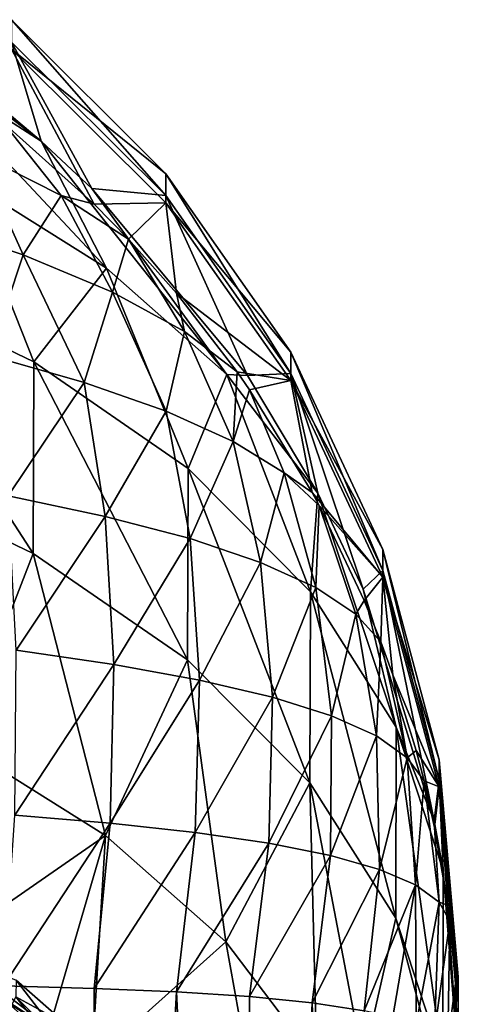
# Model space of a CAD drawing. Header units: metres. Extents: x -90 to 90, y -173 to 74.
# Tile 519 of 564: x 79.29 to 83.5, y 1.74 to 11.19. Entities that reach past the tile are written whole.
import ezdxf

# ---------------------------------------------------------------- set-up
doc = ezdxf.new("R2010")
doc.units = ezdxf.units.M
doc.layers.add('solid_509418_01', color=7, linetype='CONTINUOUS')

msp = doc.modelspace()

# ---------------------------------------------------------------- linework, layer by layer
at = {"layer": 'solid_509418_01'}
for points in [[(79.213448, 11.191302, -0.435938), (79.213448, 10.977076, 5.763419), (80.692535, 9.502122, 5.652987)], [(80.692535, 9.712244, -0.427585), (79.213448, 11.191302, -0.435938), (80.692535, 9.502122, 5.652987)], [(79.213448, 10.90707, -6.63248), (79.213448, 11.191302, -0.435938), (80.692535, 9.712244, -0.427585)], [(78.163567, 11.04458, 12.041002), (79.497314, 10.023823, 11.881472), (79.109955, 10.35156, 11.932693)], [(78.203087, 10.854092, 12.859358), (79.497314, 10.023823, 11.881472), (78.163567, 11.04458, 12.041002)], [(79.109955, 10.35156, 11.932693), (79.497314, 10.023823, 11.881472), (79.213448, 10.977076, 5.763419)], [(79.98304, 9.570178, 11.810574), (80.692535, 9.502122, 5.652987), (79.213448, 10.977076, 5.763419)], [(79.497314, 10.023823, 11.881472), (79.98304, 9.570178, 11.810574), (79.213448, 10.977076, 5.763419)], [(80.006721, 9.421069, -12.584636), (79.134842, 10.200068, -12.741147), (79.213448, 10.90707, -6.63248)], [(80.692535, 9.433457, -6.505395), (79.213448, 10.90707, -6.63248), (80.692535, 9.712244, -0.427585)], [(80.006721, 9.421069, -12.584636), (79.213448, 10.90707, -6.63248), (80.692535, 9.433457, -6.505395)], [(78.203087, 10.854092, 12.859358), (80.124458, 8.806088, 13.895493), (79.497314, 10.023823, 11.881472)], [(78.203087, 10.854092, 12.859358), (78.72049, 9.686727, 14.924452), (80.124458, 8.806088, 13.895493)], [(79.689789, 9.50421, -13.591054), (78.882767, 9.908507, -14.537856), (79.134842, 10.200068, -12.741147)], [(79.689789, 9.50421, -13.591054), (79.134842, 10.200068, -12.741147), (80.006721, 9.421069, -12.584636)], [(81.278206, 7.783297, 12.700437), (79.98304, 9.570178, 11.810574), (79.497314, 10.023823, 11.881472)], [(81.278206, 7.783297, 12.700437), (79.497314, 10.023823, 11.881472), (80.124458, 8.806088, 13.895493)], [(79.323418, 8.933438, -15.67548), (78.325478, 9.270629, -16.57098), (78.882767, 9.908507, -14.537856)], [(79.323418, 8.933438, -15.67548), (78.882767, 9.908507, -14.537856), (79.689789, 9.50421, -13.591054)], [(78.72049, 9.686727, 14.924452), (77.684486, 8.741632, 17.474319), (79.426346, 7.906672, 16.49873)], [(80.124458, 8.806088, 13.895493), (78.72049, 9.686727, 14.924452), (79.426346, 7.906672, 16.49873)], [(80.692535, 9.712244, -0.427585), (80.692535, 9.502122, 5.652987), (81.892303, 7.793453, 5.525055)], [(81.892303, 7.99882, -0.417908), (80.692535, 9.712244, -0.427585), (81.892303, 7.793453, 5.525055)], [(80.692535, 9.433457, -6.505395), (80.692535, 9.712244, -0.427585), (81.892303, 7.99882, -0.417908)], [(79.98304, 9.570178, 11.810574), (81.476288, 7.773325, 11.529751), (80.692535, 9.502122, 5.652987)], [(81.278206, 7.783297, 12.700437), (81.476288, 7.773325, 11.529751), (79.98304, 9.570178, 11.810574)], [(80.182251, 8.574891, -14.627428), (79.323418, 8.933438, -15.67548), (79.689789, 9.50421, -13.591054)], [(79.689789, 9.50421, -13.591054), (80.006721, 9.421069, -12.584636), (80.334923, 9.084767, -12.514923)], [(80.182251, 8.574891, -14.627428), (79.689789, 9.50421, -13.591054), (80.334923, 9.084767, -12.514923)], [(81.476288, 7.773325, 11.529751), (81.892303, 7.793453, 5.525055), (80.692535, 9.502122, 5.652987)], [(80.334923, 9.084767, -12.514923), (80.006721, 9.421069, -12.584636), (80.692535, 9.433457, -6.505395)], [(80.795837, 8.563936, -12.404115), (80.334923, 9.084767, -12.514923), (80.692535, 9.433457, -6.505395)], [(81.892303, 7.726343, -6.358173), (80.692535, 9.433457, -6.505395), (81.892303, 7.99882, -0.417908)], [(80.795837, 8.563936, -12.404115), (80.692535, 9.433457, -6.505395), (81.892303, 7.726343, -6.358173)], [(78.999184, 7.966214, -17.343468), (78.325478, 9.270629, -16.57098), (79.323418, 8.933438, -15.67548)], [(80.87188, 8.197803, -13.468131), (80.182251, 8.574891, -14.627428), (80.334923, 9.084767, -12.514923)], [(80.87188, 8.197803, -13.468131), (80.334923, 9.084767, -12.514923), (80.795837, 8.563936, -12.404115)], [(79.909546, 7.706146, -16.427341), (78.999184, 7.966214, -17.343468), (79.323418, 8.933438, -15.67548)], [(79.909546, 7.706146, -16.427341), (79.323418, 8.933438, -15.67548), (80.182251, 8.574891, -14.627428)], [(80.124458, 8.806088, 13.895493), (79.426346, 7.906672, 16.49873), (80.907799, 6.880981, 15.300287)], [(81.278206, 7.783297, 12.700437), (80.124458, 8.806088, 13.895493), (80.907799, 6.880981, 15.300287)], [(77.684486, 8.741632, 17.474319), (77.679283, 6.900145, 19.052618), (79.420204, 6.066545, 18.078619)], [(79.426346, 7.906672, 16.49873), (77.684486, 8.741632, 17.474319), (79.420204, 6.066545, 18.078619)], [(80.69548, 7.430881, -15.398252), (79.909546, 7.706146, -16.427341), (80.182251, 8.574891, -14.627428)], [(80.69548, 7.430881, -15.398252), (80.182251, 8.574891, -14.627428), (80.87188, 8.197803, -13.468131)], [(81.37616, 7.808559, -12.238086), (80.795837, 8.563936, -12.404115), (81.892303, 7.726343, -6.358173)], [(80.87188, 8.197803, -13.468131), (80.795837, 8.563936, -12.404115), (81.37616, 7.808559, -12.238086)], [(81.337929, 7.141278, -14.287034), (80.69548, 7.430881, -15.398252), (80.87188, 8.197803, -13.468131)], [(81.337929, 7.141278, -14.287034), (80.87188, 8.197803, -13.468131), (81.37616, 7.808559, -12.238086)], [(79.179512, 6.620296, -18.271757), (78.999184, 7.966214, -17.343468), (79.909546, 7.706146, -16.427341)], [(81.892303, 7.99882, -0.417908), (81.892303, 7.793453, 5.525055), (82.776314, 5.902987, 5.383512)], [(82.776314, 6.103092, -0.407202), (81.892303, 7.99882, -0.417908), (82.776314, 5.902987, 5.383512)], [(81.892303, 7.726343, -6.358173), (81.892303, 7.99882, -0.417908), (82.776314, 6.103092, -0.407202)], [(79.426346, 7.906672, 16.49873), (79.420204, 6.066545, 18.078619), (80.901352, 5.042446, 16.882036)], [(80.907799, 6.880981, 15.300287), (79.426346, 7.906672, 16.49873), (80.901352, 5.042446, 16.882036)], [(81.278206, 7.783297, 12.700437), (80.907799, 6.880981, 15.300287), (82.080185, 5.69826, 13.918365)], [(81.278206, 7.783297, 12.700437), (82.151482, 6.645001, 11.353409), (81.476288, 7.773325, 11.529751)], [(81.278206, 7.783297, 12.700437), (82.080185, 5.69826, 13.918365), (82.151482, 6.645001, 11.353409)], [(81.337929, 7.141278, -14.287034), (81.37616, 7.808559, -12.238086), (81.494766, 7.637429, -12.199489)], [(81.494766, 7.637429, -12.199489), (81.37616, 7.808559, -12.238086), (81.892303, 7.726343, -6.358173)], [(81.476288, 7.773325, 11.529751), (82.151482, 6.645001, 11.353409), (81.892303, 7.793453, 5.525055)], [(82.585938, 5.723052, 11.209321), (82.776314, 5.902987, 5.383512), (81.892303, 7.793453, 5.525055)], [(82.151482, 6.645001, 11.353409), (82.585938, 5.723052, 11.209321), (81.892303, 7.793453, 5.525055)], [(80.112122, 6.420998, -17.341478), (79.179512, 6.620296, -18.271757), (79.909546, 7.706146, -16.427341)], [(80.112122, 6.420998, -17.341478), (79.909546, 7.706146, -16.427341), (80.69548, 7.430881, -15.398252)], [(82.096985, 6.650961, -11.971043), (81.494766, 7.637429, -12.199489), (81.892303, 7.726343, -6.358173)], [(82.776314, 5.837595, -6.195287), (81.892303, 7.726343, -6.358173), (82.776314, 6.103092, -0.407202)], [(82.096985, 6.650961, -11.971043), (81.892303, 7.726343, -6.358173), (82.776314, 5.837595, -6.195287)], [(81.827629, 6.838766, -13.125644), (81.337929, 7.141278, -14.287034), (81.494766, 7.637429, -12.199489)], [(81.827629, 6.838766, -13.125644), (81.494766, 7.637429, -12.199489), (82.096985, 6.650961, -11.971043)], [(80.925323, 6.207708, -16.304113), (80.112122, 6.420998, -17.341478), (80.69548, 7.430881, -15.398252)], [(80.925323, 6.207708, -16.304113), (80.69548, 7.430881, -15.398252), (81.337929, 7.141278, -14.287034)], [(81.601807, 5.980105, -15.186821), (80.925323, 6.207708, -16.304113), (81.337929, 7.141278, -14.287034)], [(81.601807, 5.980105, -15.186821), (81.337929, 7.141278, -14.287034), (81.827629, 6.838766, -13.125644)], [(79.420204, 6.066545, 18.078619), (77.679283, 6.900145, 19.052618), (78.711029, 4.236138, 19.593306)], [(80.907799, 6.880981, 15.300287), (80.901352, 5.042446, 16.882036), (82.074142, 3.861439, 15.502117)], [(82.080185, 5.69826, 13.918365), (80.907799, 6.880981, 15.300287), (82.074142, 3.861439, 15.502117)], [(82.132614, 5.738323, -14.01756), (81.601807, 5.980105, -15.186821), (81.827629, 6.838766, -13.125644)], [(81.827629, 6.838766, -13.125644), (82.096985, 6.650961, -11.971043), (82.164047, 6.526063, -11.941316)], [(82.132614, 5.738323, -14.01756), (81.827629, 6.838766, -13.125644), (82.164047, 6.526063, -11.941316)], [(79.257835, 5.136196, -19.003742), (79.179512, 6.620296, -18.271757), (80.112122, 6.420998, -17.341478)], [(82.904976, 4.397362, 12.398364), (82.151482, 6.645001, 11.353409), (82.080185, 5.69826, 13.918365)], [(82.164047, 6.526063, -11.941316), (82.096985, 6.650961, -11.971043), (82.776314, 5.837595, -6.195287)], [(82.904976, 4.397362, 12.398364), (82.585938, 5.723052, 11.209321), (82.151482, 6.645001, 11.353409)], [(82.516426, 5.482831, -12.82183), (82.132614, 5.738323, -14.01756), (82.164047, 6.526063, -11.941316)], [(82.596916, 5.614482, -11.71972), (82.164047, 6.526063, -11.941316), (82.776314, 5.837595, -6.195287)], [(82.516426, 5.482831, -12.82183), (82.164047, 6.526063, -11.941316), (82.596916, 5.614482, -11.71972)], [(80.192574, 4.999371, -18.092066), (79.257835, 5.136196, -19.003742), (80.112122, 6.420998, -17.341478)], [(80.192574, 4.999371, -18.092066), (80.112122, 6.420998, -17.341478), (80.925323, 6.207708, -16.304113)], [(81.017395, 4.849602, -17.080462), (80.192574, 4.999371, -18.092066), (80.925323, 6.207708, -16.304113)], [(81.017395, 4.849602, -17.080462), (80.925323, 6.207708, -16.304113), (81.601807, 5.980105, -15.186821)], [(79.420204, 6.066545, 18.078619), (78.711029, 4.236138, 19.593306), (80.11412, 3.357645, 18.566851)], [(80.901352, 5.042446, 16.882036), (79.420204, 6.066545, 18.078619), (80.11412, 3.357645, 18.566851)], [(82.776314, 6.103092, -0.407202), (82.776314, 5.902987, 5.383512), (83.317696, 3.888162, 5.232659)], [(83.317696, 4.082661, -0.395792), (82.776314, 6.103092, -0.407202), (83.317696, 3.888162, 5.232659)], [(82.776314, 5.837595, -6.195287), (82.776314, 6.103092, -0.407202), (83.317696, 4.082661, -0.395792)], [(81.717339, 4.685628, -15.990909), (81.017395, 4.849602, -17.080462), (81.601807, 5.980105, -15.186821)], [(81.717339, 4.685628, -15.990909), (81.601807, 5.980105, -15.186821), (82.132614, 5.738323, -14.01756)], [(82.585938, 5.723052, 11.209321), (83.269264, 3.498243, 10.861614), (82.776314, 5.902987, 5.383512)], [(83.269264, 3.498243, 10.861614), (83.317696, 3.888162, 5.232659), (82.776314, 5.902987, 5.383512)], [(82.756958, 5.215315, -11.61962), (82.596916, 5.614482, -11.71972), (82.776314, 5.837595, -6.195287)], [(82.871063, 4.900991, -11.539489), (82.756958, 5.215315, -11.61962), (82.776314, 5.837595, -6.195287)], [(83.317696, 3.824604, -6.021687), (82.776314, 5.837595, -6.195287), (83.317696, 4.082661, -0.395792)], [(82.871063, 4.900991, -11.539489), (82.776314, 5.837595, -6.195287), (83.317696, 3.824604, -6.021687)], [(82.283791, 4.506741, -14.846012), (81.717339, 4.685628, -15.990909), (82.132614, 5.738323, -14.01756)], [(82.080185, 5.69826, 13.918365), (82.074142, 3.861439, 15.502117), (82.900108, 2.56226, 13.984124)], [(82.904976, 4.397362, 12.398364), (82.080185, 5.69826, 13.918365), (82.900108, 2.56226, 13.984124)], [(82.283791, 4.506741, -14.846012), (82.132614, 5.738323, -14.01756), (82.516426, 5.482831, -12.82183)], [(82.904976, 4.397362, 12.398364), (83.269264, 3.498243, 10.861614), (82.585938, 5.723052, 11.209321)], [(82.516426, 5.482831, -12.82183), (82.596916, 5.614482, -11.71972), (82.756958, 5.215315, -11.61962)], [(82.713844, 4.312557, -13.666915), (82.283791, 4.506741, -14.846012), (82.516426, 5.482831, -12.82183)], [(82.713844, 4.312557, -13.666915), (82.516426, 5.482831, -12.82183), (82.756958, 5.215315, -11.61962)], [(83.008873, 4.103473, -12.471347), (82.713844, 4.312557, -13.666915), (82.756958, 5.215315, -11.61962)], [(83.008873, 4.103473, -12.471347), (82.756958, 5.215315, -11.61962), (82.871063, 4.900991, -11.539489)], [(80.192574, 4.999371, -18.092066), (79.242455, 3.552354, -19.50474), (79.257835, 5.136196, -19.003742)], [(80.901352, 5.042446, 16.882036), (80.11412, 3.357645, 18.566851), (81.267891, 2.337214, 17.374556)], [(82.074142, 3.861439, 15.502117), (80.901352, 5.042446, 16.882036), (81.267891, 2.337214, 17.374556)], [(80.192574, 4.999371, -18.092066), (80.157364, 3.474802, -18.639465), (79.242455, 3.552354, -19.50474)], [(81.017395, 4.849602, -17.080462), (80.157364, 3.474802, -18.639465), (80.192574, 4.999371, -18.092066)], [(81.017395, 4.849602, -17.080462), (80.974823, 3.385483, -17.682907), (80.157364, 3.474802, -18.639465)], [(81.717339, 4.685628, -15.990909), (80.974823, 3.385483, -17.682907), (81.017395, 4.849602, -17.080462)], [(83.096649, 4.173152, -11.349725), (82.871063, 4.900991, -11.539489), (83.317696, 3.824604, -6.021687)], [(83.008873, 4.103473, -12.471347), (82.871063, 4.900991, -11.539489), (83.096649, 4.173152, -11.349725)], [(81.717339, 4.685628, -15.990909), (81.683083, 3.282633, -16.650846), (80.974823, 3.385483, -17.682907)], [(82.283791, 4.506741, -14.846012), (81.683083, 3.282633, -16.650846), (81.717339, 4.685628, -15.990909)], [(82.283791, 4.506741, -14.846012), (82.274246, 3.164972, -15.559721), (81.683083, 3.282633, -16.650846)], [(82.713844, 4.312557, -13.666915), (82.274246, 3.164972, -15.559721), (82.283791, 4.506741, -14.846012)], [(82.904976, 4.397362, 12.398364), (82.900108, 2.56226, 13.984124), (83.352325, 1.184448, 12.376786)], [(82.904976, 4.397362, 12.398364), (83.352325, 1.184448, 12.376786), (83.35524, 3.020442, 10.786941)], [(82.904976, 4.397362, 12.398364), (83.35524, 3.020442, 10.786941), (83.269264, 3.498243, 10.861614)], [(82.713844, 4.312557, -13.666915), (82.743935, 3.031514, -14.425547), (82.274246, 3.164972, -15.559721)], [(83.008873, 4.103473, -12.471347), (82.743935, 3.031514, -14.425547), (82.713844, 4.312557, -13.666915)], [(80.11412, 3.357645, 18.566851), (78.711029, 4.236138, 19.593306), (78.186333, 2.018395, 20.429626)], [(83.008873, 4.103473, -12.471347), (83.096649, 4.173152, -11.349725), (83.17244, 3.881381, -11.27193)], [(83.17244, 3.881381, -11.27193), (83.096649, 4.173152, -11.349725), (83.317696, 3.824604, -6.021687)], [(83.008873, 4.103473, -12.471347), (83.090691, 2.881756, -13.262829), (82.743935, 3.031514, -14.425547)], [(83.008873, 4.103473, -12.471347), (83.17244, 3.881381, -11.27193), (83.090691, 2.881756, -13.262829)], [(83.317696, 4.082661, -0.395792), (83.5, 1.810218, 5.076925), (83.5, 1.999969, -0.065049)], [(83.317696, 4.082661, -0.395792), (83.317696, 3.888162, 5.232659), (83.5, 1.810218, 5.076925)], [(83.317696, 4.082661, -0.395792), (83.5, 1.999969, -0.065049), (83.5, 1.998918, -0.383933)], [(83.317696, 3.824604, -6.021687), (83.317696, 4.082661, -0.395792), (83.5, 1.998918, -0.383933)], [(83.090691, 2.881756, -13.262829), (83.17244, 3.881381, -11.27193), (83.315125, 2.715657, -12.083819)], [(83.272827, 3.434169, -11.151232), (83.17244, 3.881381, -11.27193), (83.317696, 3.824604, -6.021687)], [(83.315125, 2.715657, -12.083819), (83.17244, 3.881381, -11.27193), (83.272827, 3.434169, -11.151232)], [(83.269264, 3.498243, 10.861614), (83.35524, 3.020442, 10.786941), (83.317696, 3.888162, 5.232659)], [(83.317696, 3.888162, 5.232659), (83.5, 1.184448, 10.5), (83.5, 1.803701, 5.163146)], [(83.35524, 3.020442, 10.786941), (83.5, 1.184448, 10.5), (83.317696, 3.888162, 5.232659)], [(83.317696, 3.888162, 5.232659), (83.5, 1.803701, 5.163146), (83.5, 1.810218, 5.076925)], [(82.074142, 3.861439, 15.502117), (81.267891, 2.337214, 17.374556), (82.142174, 1.184448, 16.044737)], [(82.074142, 3.861439, 15.502117), (82.142174, 1.184448, 16.044737), (82.58593, 1.184448, 15.093706)], [(82.900108, 2.56226, 13.984124), (82.074142, 3.861439, 15.502117), (82.58593, 1.184448, 15.093706)], [(83.398987, 2.687367, -10.943964), (83.272827, 3.434169, -11.151232), (83.317696, 3.824604, -6.021687)], [(83.317696, 3.824604, -6.021687), (83.5, 1.998918, -0.383933), (83.5, 1.793797, -5.291602)], [(83.317696, 3.824604, -6.021687), (83.5, 1.793797, -5.291602), (83.5, 1.748569, -5.842021)], [(83.398987, 2.687367, -10.943964), (83.317696, 3.824604, -6.021687), (83.5, 1.748569, -5.842021)], [(79.242455, 3.552354, -19.50474), (80.157364, 3.474802, -18.639465), (79.134842, 1.912677, -19.757925)], [(80.157364, 3.474802, -18.639465), (80.006721, 1.889167, -18.963789), (79.134842, 1.912677, -19.757925)], [(80.157364, 3.474802, -18.639465), (80.974823, 3.385483, -17.682907), (80.006721, 1.889167, -18.963789)], [(83.315125, 2.715657, -12.083819), (83.272827, 3.434169, -11.151232), (83.398987, 2.687367, -10.943964)], [(80.11412, 3.357645, 18.566851), (78.186333, 2.018395, 20.429626), (79.479126, 1.184448, 19.462894)], [(80.11412, 3.357645, 18.566851), (79.479126, 1.184448, 19.462894), (79.983025, 1.184448, 18.987537)], [(81.267891, 2.337214, 17.374556), (80.11412, 3.357645, 18.566851), (79.983025, 1.184448, 18.987537)], [(80.974823, 3.385483, -17.682907), (80.795822, 1.855283, -18.088652), (80.006721, 1.889167, -18.963789)], [(80.974823, 3.385483, -17.682907), (81.683083, 3.282633, -16.650846), (80.795822, 1.855283, -18.088652)], [(81.683083, 3.282633, -16.650846), (81.494759, 1.809336, -17.14115), (80.795822, 1.855283, -18.088652)], [(81.683083, 3.282633, -16.650846), (82.274246, 3.164972, -15.559721), (81.494759, 1.809336, -17.14115)], [(82.274246, 3.164972, -15.559721), (82.096985, 1.749763, -16.130629), (81.494759, 1.809336, -17.14115)], [(82.274246, 3.164972, -15.559721), (82.743935, 3.031514, -14.425547), (82.096985, 1.749763, -16.130629)], [(82.743935, 3.031514, -14.425547), (82.596909, 1.674626, -15.067124), (82.096985, 1.749763, -16.130629)], [(82.743935, 3.031514, -14.425547), (83.090691, 2.881756, -13.262829), (82.596909, 1.674626, -15.067124)], [(83.35524, 3.020442, 10.786941), (83.352325, 1.184448, 12.376786), (83.5, 1.184448, 10.5)], [(83.090691, 2.881756, -13.262829), (82.871071, 1.615238, -14.333885), (82.596909, 1.674626, -15.067124)], [(83.090691, 2.881756, -13.262829), (83.096672, 1.548103, -13.584986), (82.871071, 1.615238, -14.333885)], [(83.090691, 2.881756, -13.262829), (83.315125, 2.715657, -12.083819), (83.096672, 1.548103, -13.584986)], [(83.315125, 2.715657, -12.083819), (83.272827, 1.471786, -12.823892), (83.096672, 1.548103, -13.584986)], [(83.315125, 2.715657, -12.083819), (83.41848, 2.534953, -10.900447), (83.272827, 1.471786, -12.823892)], [(83.315125, 2.715657, -12.083819), (83.398987, 2.687367, -10.943964), (83.41848, 2.534953, -10.900447)], [(83.41848, 2.534953, -10.900447), (83.398987, 2.687367, -10.943964), (83.5, 1.748569, -5.842021)], [(82.900108, 2.56226, 13.984124), (82.58593, 1.184448, 15.093706), (83.269264, 1.184448, 12.841887)], [(82.900108, 2.56226, 13.984124), (83.269264, 1.184448, 12.841887), (83.352325, 1.184448, 12.376786)], [(83.41848, 2.534953, -10.900447), (83.398972, 1.386067, -12.053842), (83.272827, 1.471786, -12.823892)], [(83.474754, 1.936535, -10.725885), (83.398972, 1.386067, -12.053842), (83.41848, 2.534953, -10.900447)], [(83.474754, 1.936535, -10.725885), (83.41848, 2.534953, -10.900447), (83.5, 1.748569, -5.842021)], [(81.267891, 2.337214, 17.374556), (79.983025, 1.184448, 18.987537), (81.47628, 1.184448, 17.168871)], [(81.267891, 2.337214, 17.374556), (81.47628, 1.184448, 17.168871), (82.142174, 1.184448, 16.044737)], [(78.658478, 2.213773, 5.359425), (79.65686, 1.447696, 5.357984), (78.6465, 2.108778, 10.662889)], [(79.255363, 1.968259, 0.003735), (79.65686, 1.447696, 5.357984), (78.658478, 2.213773, 5.359425)], [(79.65686, 1.447696, 5.357984), (79.211967, 1.723187, 10.654786), (78.6465, 2.108778, 10.662889)], [(78.186333, 2.018395, 20.429626), (79.10994, 1.184448, 19.778404), (79.479126, 1.184448, 19.462894)], [(83.5, -12.5, -10.5), (83.5, 1.999969, -0.065049), (83.5, 1.810218, 5.076925)], [(83.5, -12.5, -10.5), (83.5, 1.998918, -0.383933), (83.5, 1.999969, -0.065049)], [(83.5, -12.5, -10.5), (83.5, 1.793797, -5.291602), (83.5, 1.998918, -0.383933)], [(79.985283, -12.5, -18.985281), (78.16684, -12.5, -20.477634), (79.134842, 1.912677, -19.757925)], [(79.985283, -12.5, -18.985281), (79.134842, 1.912677, -19.757925), (80.006721, 1.889167, -18.963789)], [(79.25248, 1.807099, -5.359303), (79.74646, 1.537583, 0.003884), (79.255363, 1.968259, 0.003735)], [(79.255363, 1.968259, 0.003735), (79.74646, 1.537583, 0.003884), (79.65686, 1.447696, 5.357984)], [(83.474754, 1.936535, -10.725885), (83.474747, 1.289696, -11.278114), (83.398972, 1.386067, -12.053842)], [(83.474754, 1.936535, -10.725885), (83.5, 1.184768, -10.5), (83.474747, 1.289696, -11.278114)], [(83.474754, 1.936535, -10.725885), (83.5, 1.748569, -5.842021), (83.5, 1.184768, -10.5)], [(79.209358, 1.721668, -10.655555), (79.590126, 1.381265, -10.653756), (79.25248, 1.807099, -5.359303)], [(79.25248, 1.807099, -5.359303), (80.016296, 1.043228, -5.359306), (79.74646, 1.537583, 0.003884)], [(79.590126, 1.381265, -10.653756), (80.016296, 1.043228, -5.359306), (79.25248, 1.807099, -5.359303)], [(79.985283, -12.5, -18.985281), (80.006721, 1.889167, -18.963789), (80.795822, 1.855283, -18.088652)], [(81.477638, -12.5, -17.166843), (79.985283, -12.5, -18.985281), (80.795822, 1.855283, -18.088652)], [(81.477638, -12.5, -17.166843), (80.795822, 1.855283, -18.088652), (81.494759, 1.809336, -17.14115)], [(81.477638, -12.5, -17.166843), (81.494759, 1.809336, -17.14115), (82.096985, 1.749763, -16.130629)], [(83.5, -12.5, -10.5), (83.5, 1.810218, 5.076925), (83.5, 1.803701, 5.163146)], [(83.5, -12.5, -10.5), (83.5, 1.803701, 5.163146), (83.5, 1.184448, 10.5)], [(82.586555, -12.5, -15.0922), (81.477638, -12.5, -17.166843), (82.096985, 1.749763, -16.130629)], [(82.586555, -12.5, -15.0922), (82.096985, 1.749763, -16.130629), (82.596909, 1.674626, -15.067124)], [(83.5, -12.5, -10.5), (83.5, 1.748569, -5.842021), (83.5, 1.793797, -5.291602)], [(83.5, -12.5, -10.5), (83.5, 1.184768, -10.5), (83.5, 1.748569, -5.842021)]]:
    msp.add_3dface(points, dxfattribs=at)

doc.saveas('drawing.dxf')
